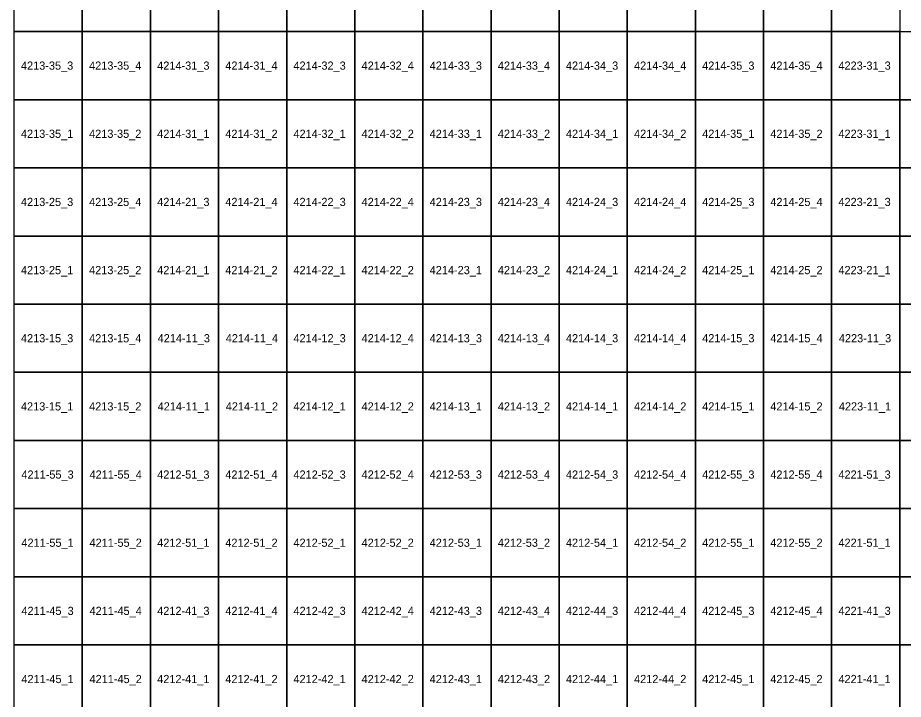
# Model space of a CAD drawing. Extents: x 312500 to 765000, y 172500 to 440000.
# Drawn here: x 420129 to 452629, y 315507 to 340507 of the extents above; entities that cross this region are included whole.
import ezdxf

# ---------------------------------------------------------------- set-up
doc = ezdxf.new("R2010")
doc.units = 0
doc.layers.add('Topo5_ramis_TKS2025', color=7, linetype='Continuous')
doc.layers.add('Topo5_ramis_TKS2025_Nr', color=7, linetype='Continuous')

msp = doc.modelspace()

# ---------------------------------------------------------------- linework, layer by layer
at = {"layer": 'Topo5_ramis_TKS2025'}
for points in [[(420000, 340000), (420000, 342500), (422500, 342500), (422500, 340000), (420000, 340000)], [(422500, 340000), (422500, 342500), (425000, 342500), (425000, 340000), (422500, 340000)], [(425000, 340000), (425000, 342500), (427500, 342500), (427500, 340000), (425000, 340000)], [(427500, 340000), (427500, 342500), (430000, 342500), (430000, 340000), (427500, 340000)], [(430000, 340000), (430000, 342500), (432500, 342500), (432500, 340000), (430000, 340000)], [(432500, 340000), (432500, 342500), (435000, 342500), (435000, 340000), (432500, 340000)], [(435000, 340000), (435000, 342500), (437500, 342500), (437500, 340000), (435000, 340000)], [(437500, 340000), (437500, 342500), (440000, 342500), (440000, 340000), (437500, 340000)], [(440000, 340000), (440000, 342500), (442500, 342500), (442500, 340000), (440000, 340000)], [(442500, 340000), (442500, 342500), (445000, 342500), (445000, 340000), (442500, 340000)], [(445000, 340000), (445000, 342500), (447500, 342500), (447500, 340000), (445000, 340000)], [(447500, 340000), (447500, 342500), (450000, 342500), (450000, 340000), (447500, 340000)], [(450000, 340000), (450000, 342500), (452500, 342500), (452500, 340000), (450000, 340000)], [(420000, 337500), (420000, 340000), (422500, 340000), (422500, 337500), (420000, 337500)], [(422500, 337500), (422500, 340000), (425000, 340000), (425000, 337500), (422500, 337500)], [(425000, 337500), (425000, 340000), (427500, 340000), (427500, 337500), (425000, 337500)], [(427500, 337500), (427500, 340000), (430000, 340000), (430000, 337500), (427500, 337500)], [(430000, 337500), (430000, 340000), (432500, 340000), (432500, 337500), (430000, 337500)], [(432500, 337500), (432500, 340000), (435000, 340000), (435000, 337500), (432500, 337500)], [(435000, 337500), (435000, 340000), (437500, 340000), (437500, 337500), (435000, 337500)], [(437500, 337500), (437500, 340000), (440000, 340000), (440000, 337500), (437500, 337500)], [(440000, 337500), (440000, 340000), (442500, 340000), (442500, 337500), (440000, 337500)], [(442500, 337500), (442500, 340000), (445000, 340000), (445000, 337500), (442500, 337500)], [(445000, 337500), (445000, 340000), (447500, 340000), (447500, 337500), (445000, 337500)], [(447500, 337500), (447500, 340000), (450000, 340000), (450000, 337500), (447500, 337500)], [(450000, 337500), (450000, 340000), (452500, 340000), (452500, 337500), (450000, 337500)], [(452500, 337500), (452500, 340000), (455000, 340000), (455000, 337500), (452500, 337500)], [(420000, 335000), (420000, 337500), (422500, 337500), (422500, 335000), (420000, 335000)], [(422500, 335000), (422500, 337500), (425000, 337500), (425000, 335000), (422500, 335000)], [(425000, 335000), (425000, 337500), (427500, 337500), (427500, 335000), (425000, 335000)], [(427500, 335000), (427500, 337500), (430000, 337500), (430000, 335000), (427500, 335000)], [(430000, 335000), (430000, 337500), (432500, 337500), (432500, 335000), (430000, 335000)], [(432500, 335000), (432500, 337500), (435000, 337500), (435000, 335000), (432500, 335000)], [(435000, 335000), (435000, 337500), (437500, 337500), (437500, 335000), (435000, 335000)], [(437500, 335000), (437500, 337500), (440000, 337500), (440000, 335000), (437500, 335000)], [(440000, 335000), (440000, 337500), (442500, 337500), (442500, 335000), (440000, 335000)], [(442500, 335000), (442500, 337500), (445000, 337500), (445000, 335000), (442500, 335000)], [(445000, 335000), (445000, 337500), (447500, 337500), (447500, 335000), (445000, 335000)], [(447500, 335000), (447500, 337500), (450000, 337500), (450000, 335000), (447500, 335000)], [(450000, 335000), (450000, 337500), (452500, 337500), (452500, 335000), (450000, 335000)], [(452500, 335000), (452500, 337500), (455000, 337500), (455000, 335000), (452500, 335000)], [(420000, 332500), (420000, 335000), (422500, 335000), (422500, 332500), (420000, 332500)], [(422500, 332500), (422500, 335000), (425000, 335000), (425000, 332500), (422500, 332500)], [(425000, 332500), (425000, 335000), (427500, 335000), (427500, 332500), (425000, 332500)], [(427500, 332500), (427500, 335000), (430000, 335000), (430000, 332500), (427500, 332500)], [(430000, 332500), (430000, 335000), (432500, 335000), (432500, 332500), (430000, 332500)], [(432500, 332500), (432500, 335000), (435000, 335000), (435000, 332500), (432500, 332500)], [(435000, 332500), (435000, 335000), (437500, 335000), (437500, 332500), (435000, 332500)], [(437500, 332500), (437500, 335000), (440000, 335000), (440000, 332500), (437500, 332500)], [(440000, 332500), (440000, 335000), (442500, 335000), (442500, 332500), (440000, 332500)], [(442500, 332500), (442500, 335000), (445000, 335000), (445000, 332500), (442500, 332500)], [(445000, 332500), (445000, 335000), (447500, 335000), (447500, 332500), (445000, 332500)], [(447500, 332500), (447500, 335000), (450000, 335000), (450000, 332500), (447500, 332500)], [(450000, 332500), (450000, 335000), (452500, 335000), (452500, 332500), (450000, 332500)], [(452500, 332500), (452500, 335000), (455000, 335000), (455000, 332500), (452500, 332500)], [(420000, 330000), (420000, 332500), (422500, 332500), (422500, 330000), (420000, 330000)], [(422500, 330000), (422500, 332500), (425000, 332500), (425000, 330000), (422500, 330000)], [(425000, 330000), (425000, 332500), (427500, 332500), (427500, 330000), (425000, 330000)], [(427500, 330000), (427500, 332500), (430000, 332500), (430000, 330000), (427500, 330000)], [(430000, 330000), (430000, 332500), (432500, 332500), (432500, 330000), (430000, 330000)], [(432500, 330000), (432500, 332500), (435000, 332500), (435000, 330000), (432500, 330000)], [(435000, 330000), (435000, 332500), (437500, 332500), (437500, 330000), (435000, 330000)], [(437500, 330000), (437500, 332500), (440000, 332500), (440000, 330000), (437500, 330000)], [(440000, 330000), (440000, 332500), (442500, 332500), (442500, 330000), (440000, 330000)], [(442500, 330000), (442500, 332500), (445000, 332500), (445000, 330000), (442500, 330000)], [(445000, 330000), (445000, 332500), (447500, 332500), (447500, 330000), (445000, 330000)], [(447500, 330000), (447500, 332500), (450000, 332500), (450000, 330000), (447500, 330000)], [(450000, 330000), (450000, 332500), (452500, 332500), (452500, 330000), (450000, 330000)], [(452500, 330000), (452500, 332500), (455000, 332500), (455000, 330000), (452500, 330000)], [(420000, 327500), (420000, 330000), (422500, 330000), (422500, 327500), (420000, 327500)], [(422500, 327500), (422500, 330000), (425000, 330000), (425000, 327500), (422500, 327500)], [(425000, 327500), (425000, 330000), (427500, 330000), (427500, 327500), (425000, 327500)], [(427500, 327500), (427500, 330000), (430000, 330000), (430000, 327500), (427500, 327500)], [(430000, 327500), (430000, 330000), (432500, 330000), (432500, 327500), (430000, 327500)], [(432500, 327500), (432500, 330000), (435000, 330000), (435000, 327500), (432500, 327500)], [(435000, 327500), (435000, 330000), (437500, 330000), (437500, 327500), (435000, 327500)], [(437500, 327500), (437500, 330000), (440000, 330000), (440000, 327500), (437500, 327500)], [(440000, 327500), (440000, 330000), (442500, 330000), (442500, 327500), (440000, 327500)], [(442500, 327500), (442500, 330000), (445000, 330000), (445000, 327500), (442500, 327500)], [(445000, 327500), (445000, 330000), (447500, 330000), (447500, 327500), (445000, 327500)], [(447500, 327500), (447500, 330000), (450000, 330000), (450000, 327500), (447500, 327500)], [(450000, 327500), (450000, 330000), (452500, 330000), (452500, 327500), (450000, 327500)], [(452500, 327500), (452500, 330000), (455000, 330000), (455000, 327500), (452500, 327500)], [(420000, 325000), (420000, 327500), (422500, 327500), (422500, 325000), (420000, 325000)], [(422500, 325000), (422500, 327500), (425000, 327500), (425000, 325000), (422500, 325000)], [(425000, 325000), (425000, 327500), (427500, 327500), (427500, 325000), (425000, 325000)], [(427500, 325000), (427500, 327500), (430000, 327500), (430000, 325000), (427500, 325000)], [(430000, 325000), (430000, 327500), (432500, 327500), (432500, 325000), (430000, 325000)], [(432500, 325000), (432500, 327500), (435000, 327500), (435000, 325000), (432500, 325000)], [(435000, 325000), (435000, 327500), (437500, 327500), (437500, 325000), (435000, 325000)], [(437500, 325000), (437500, 327500), (440000, 327500), (440000, 325000), (437500, 325000)], [(440000, 325000), (440000, 327500), (442500, 327500), (442500, 325000), (440000, 325000)], [(442500, 325000), (442500, 327500), (445000, 327500), (445000, 325000), (442500, 325000)], [(445000, 325000), (445000, 327500), (447500, 327500), (447500, 325000), (445000, 325000)], [(447500, 325000), (447500, 327500), (450000, 327500), (450000, 325000), (447500, 325000)], [(450000, 325000), (450000, 327500), (452500, 327500), (452500, 325000), (450000, 325000)], [(452500, 325000), (452500, 327500), (455000, 327500), (455000, 325000), (452500, 325000)], [(420000, 322500), (420000, 325000), (422500, 325000), (422500, 322500), (420000, 322500)], [(422500, 322500), (422500, 325000), (425000, 325000), (425000, 322500), (422500, 322500)], [(425000, 322500), (425000, 325000), (427500, 325000), (427500, 322500), (425000, 322500)], [(427500, 322500), (427500, 325000), (430000, 325000), (430000, 322500), (427500, 322500)], [(430000, 322500), (430000, 325000), (432500, 325000), (432500, 322500), (430000, 322500)], [(432500, 322500), (432500, 325000), (435000, 325000), (435000, 322500), (432500, 322500)], [(435000, 322500), (435000, 325000), (437500, 325000), (437500, 322500), (435000, 322500)], [(437500, 322500), (437500, 325000), (440000, 325000), (440000, 322500), (437500, 322500)], [(440000, 322500), (440000, 325000), (442500, 325000), (442500, 322500), (440000, 322500)], [(442500, 322500), (442500, 325000), (445000, 325000), (445000, 322500), (442500, 322500)], [(445000, 322500), (445000, 325000), (447500, 325000), (447500, 322500), (445000, 322500)], [(447500, 322500), (447500, 325000), (450000, 325000), (450000, 322500), (447500, 322500)], [(450000, 322500), (450000, 325000), (452500, 325000), (452500, 322500), (450000, 322500)], [(452500, 322500), (452500, 325000), (455000, 325000), (455000, 322500), (452500, 322500)], [(420000, 320000), (420000, 322500), (422500, 322500), (422500, 320000), (420000, 320000)], [(422500, 320000), (422500, 322500), (425000, 322500), (425000, 320000), (422500, 320000)], [(425000, 320000), (425000, 322500), (427500, 322500), (427500, 320000), (425000, 320000)], [(427500, 320000), (427500, 322500), (430000, 322500), (430000, 320000), (427500, 320000)], [(430000, 320000), (430000, 322500), (432500, 322500), (432500, 320000), (430000, 320000)], [(432500, 320000), (432500, 322500), (435000, 322500), (435000, 320000), (432500, 320000)], [(435000, 320000), (435000, 322500), (437500, 322500), (437500, 320000), (435000, 320000)], [(437500, 320000), (437500, 322500), (440000, 322500), (440000, 320000), (437500, 320000)], [(440000, 320000), (440000, 322500), (442500, 322500), (442500, 320000), (440000, 320000)], [(442500, 320000), (442500, 322500), (445000, 322500), (445000, 320000), (442500, 320000)], [(445000, 320000), (445000, 322500), (447500, 322500), (447500, 320000), (445000, 320000)], [(447500, 320000), (447500, 322500), (450000, 322500), (450000, 320000), (447500, 320000)], [(450000, 320000), (450000, 322500), (452500, 322500), (452500, 320000), (450000, 320000)], [(452500, 320000), (452500, 322500), (455000, 322500), (455000, 320000), (452500, 320000)], [(420000, 317500), (420000, 320000), (422500, 320000), (422500, 317500), (420000, 317500)], [(422500, 317500), (422500, 320000), (425000, 320000), (425000, 317500), (422500, 317500)], [(425000, 317500), (425000, 320000), (427500, 320000), (427500, 317500), (425000, 317500)], [(427500, 317500), (427500, 320000), (430000, 320000), (430000, 317500), (427500, 317500)], [(430000, 317500), (430000, 320000), (432500, 320000), (432500, 317500), (430000, 317500)], [(432500, 317500), (432500, 320000), (435000, 320000), (435000, 317500), (432500, 317500)], [(435000, 317500), (435000, 320000), (437500, 320000), (437500, 317500), (435000, 317500)], [(437500, 317500), (437500, 320000), (440000, 320000), (440000, 317500), (437500, 317500)], [(440000, 317500), (440000, 320000), (442500, 320000), (442500, 317500), (440000, 317500)], [(442500, 317500), (442500, 320000), (445000, 320000), (445000, 317500), (442500, 317500)], [(445000, 317500), (445000, 320000), (447500, 320000), (447500, 317500), (445000, 317500)], [(447500, 317500), (447500, 320000), (450000, 320000), (450000, 317500), (447500, 317500)], [(450000, 317500), (450000, 320000), (452500, 320000), (452500, 317500), (450000, 317500)], [(452500, 317500), (452500, 320000), (455000, 320000), (455000, 317500), (452500, 317500)], [(420000, 315000), (420000, 317500), (422500, 317500), (422500, 315000), (420000, 315000)], [(422500, 315000), (422500, 317500), (425000, 317500), (425000, 315000), (422500, 315000)], [(425000, 315000), (425000, 317500), (427500, 317500), (427500, 315000), (425000, 315000)], [(427500, 315000), (427500, 317500), (430000, 317500), (430000, 315000), (427500, 315000)], [(430000, 315000), (430000, 317500), (432500, 317500), (432500, 315000), (430000, 315000)], [(432500, 315000), (432500, 317500), (435000, 317500), (435000, 315000), (432500, 315000)], [(435000, 315000), (435000, 317500), (437500, 317500), (437500, 315000), (435000, 315000)], [(437500, 315000), (437500, 317500), (440000, 317500), (440000, 315000), (437500, 315000)], [(440000, 315000), (440000, 317500), (442500, 317500), (442500, 315000), (440000, 315000)], [(442500, 315000), (442500, 317500), (445000, 317500), (445000, 315000), (442500, 315000)], [(445000, 315000), (445000, 317500), (447500, 317500), (447500, 315000), (445000, 315000)], [(447500, 315000), (447500, 317500), (450000, 317500), (450000, 315000), (447500, 315000)], [(450000, 315000), (450000, 317500), (452500, 317500), (452500, 315000), (450000, 315000)], [(452500, 315000), (452500, 317500), (455000, 317500), (455000, 315000), (452500, 315000)]]:
    msp.add_lwpolyline(points, dxfattribs=at)

# ---------------------------------------------------------------- texts
at = {"layer": 'Topo5_ramis_TKS2025_Nr'}
for s, p in [('4213-35_3', (420248, 338600)), ('4213-35_4', (422748, 338600)), ('4214-31_3', (425248, 338600)), ('4214-31_4', (427748, 338600)), ('4214-32_3', (430248, 338600)), ('4214-32_4', (432748, 338600)), ('4214-33_3', (435248, 338600)), ('4214-33_4', (437748, 338600)), ('4214-34_3', (440248, 338600)), ('4214-34_4', (442748, 338600)), ('4214-35_3', (445248, 338600)), ('4214-35_4', (447748, 338600)), ('4223-31_3', (450248, 338600)), ('4213-35_1', (420248, 336100)), ('4213-35_2', (422748, 336100)), ('4214-31_1', (425248, 336100)), ('4214-31_2', (427748, 336100)), ('4214-32_1', (430248, 336100)), ('4214-32_2', (432748, 336100)), ('4214-33_1', (435248, 336100)), ('4214-33_2', (437748, 336100)), ('4214-34_1', (440248, 336100)), ('4214-34_2', (442748, 336100)), ('4214-35_1', (445248, 336100)), ('4214-35_2', (447748, 336100)), ('4223-31_1', (450248, 336100)), ('4213-25_3', (420248, 333600)), ('4213-25_4', (422748, 333600)), ('4214-21_3', (425248, 333600)), ('4214-21_4', (427748, 333600)), ('4214-22_3', (430248, 333600)), ('4214-22_4', (432748, 333600)), ('4214-23_3', (435248, 333600)), ('4214-23_4', (437748, 333600)), ('4214-24_3', (440248, 333600)), ('4214-24_4', (442748, 333600)), ('4214-25_3', (445248, 333600)), ('4214-25_4', (447748, 333600)), ('4223-21_3', (450248, 333600)), ('4213-25_1', (420248, 331100)), ('4213-25_2', (422748, 331100)), ('4214-21_1', (425248, 331100)), ('4214-21_2', (427748, 331100)), ('4214-22_1', (430248, 331100)), ('4214-22_2', (432748, 331100)), ('4214-23_1', (435248, 331100)), ('4214-23_2', (437748, 331100)), ('4214-24_1', (440248, 331100)), ('4214-24_2', (442748, 331100)), ('4214-25_1', (445248, 331100)), ('4214-25_2', (447748, 331100)), ('4223-21_1', (450248, 331100)), ('4213-15_3', (420248, 328600)), ('4213-15_4', (422748, 328600)), ('4214-11_3', (425264, 328600)), ('4214-11_4', (427764, 328600)), ('4214-12_3', (430248, 328600)), ('4214-12_4', (432748, 328600)), ('4214-13_3', (435248, 328600)), ('4214-13_4', (437748, 328600)), ('4214-14_3', (440248, 328600)), ('4214-14_4', (442748, 328600)), ('4214-15_3', (445248, 328600)), ('4214-15_4', (447748, 328600)), ('4223-11_3', (450264, 328600)), ('4213-15_1', (420248, 326100)), ('4213-15_2', (422748, 326100)), ('4214-11_1', (425264, 326100)), ('4214-11_2', (427764, 326100)), ('4214-12_1', (430248, 326100)), ('4214-12_2', (432748, 326100)), ('4214-13_1', (435248, 326100)), ('4214-13_2', (437748, 326100)), ('4214-14_1', (440248, 326100)), ('4214-14_2', (442748, 326100)), ('4214-15_1', (445248, 326100)), ('4214-15_2', (447748, 326100)), ('4223-11_1', (450264, 326100)), ('4211-55_3', (420264, 323600)), ('4211-55_4', (422764, 323600)), ('4212-51_3', (425248, 323600)), ('4212-51_4', (427748, 323600)), ('4212-52_3', (430248, 323600)), ('4212-52_4', (432748, 323600)), ('4212-53_3', (435248, 323600)), ('4212-53_4', (437748, 323600)), ('4212-54_3', (440248, 323600)), ('4212-54_4', (442748, 323600)), ('4212-55_3', (445248, 323600)), ('4212-55_4', (447748, 323600)), ('4221-51_3', (450248, 323600)), ('4211-55_1', (420264, 321100)), ('4211-55_2', (422764, 321100)), ('4212-51_1', (425248, 321100)), ('4212-51_2', (427748, 321100)), ('4212-52_1', (430248, 321100)), ('4212-52_2', (432748, 321100)), ('4212-53_1', (435248, 321100)), ('4212-53_2', (437748, 321100)), ('4212-54_1', (440248, 321100)), ('4212-54_2', (442748, 321100)), ('4212-55_1', (445248, 321100)), ('4212-55_2', (447748, 321100)), ('4221-51_1', (450248, 321100)), ('4211-45_3', (420264, 318600)), ('4211-45_4', (422764, 318600)), ('4212-41_3', (425248, 318600)), ('4212-41_4', (427748, 318600)), ('4212-42_3', (430248, 318600)), ('4212-42_4', (432748, 318600)), ('4212-43_3', (435248, 318600)), ('4212-43_4', (437748, 318600)), ('4212-44_3', (440248, 318600)), ('4212-44_4', (442748, 318600)), ('4212-45_3', (445248, 318600)), ('4212-45_4', (447748, 318600)), ('4221-41_3', (450248, 318600)), ('4211-45_1', (420264, 316100)), ('4211-45_2', (422764, 316100)), ('4212-41_1', (425248, 316100)), ('4212-41_2', (427748, 316100)), ('4212-42_1', (430248, 316100)), ('4212-42_2', (432748, 316100)), ('4212-43_1', (435248, 316100)), ('4212-43_2', (437748, 316100)), ('4212-44_1', (440248, 316100)), ('4212-44_2', (442748, 316100)), ('4212-45_1', (445248, 316100)), ('4212-45_2', (447748, 316100)), ('4221-41_1', (450248, 316100))]:
    msp.add_text(s, height=300, dxfattribs=at).set_placement(p)

doc.saveas('drawing.dxf')
